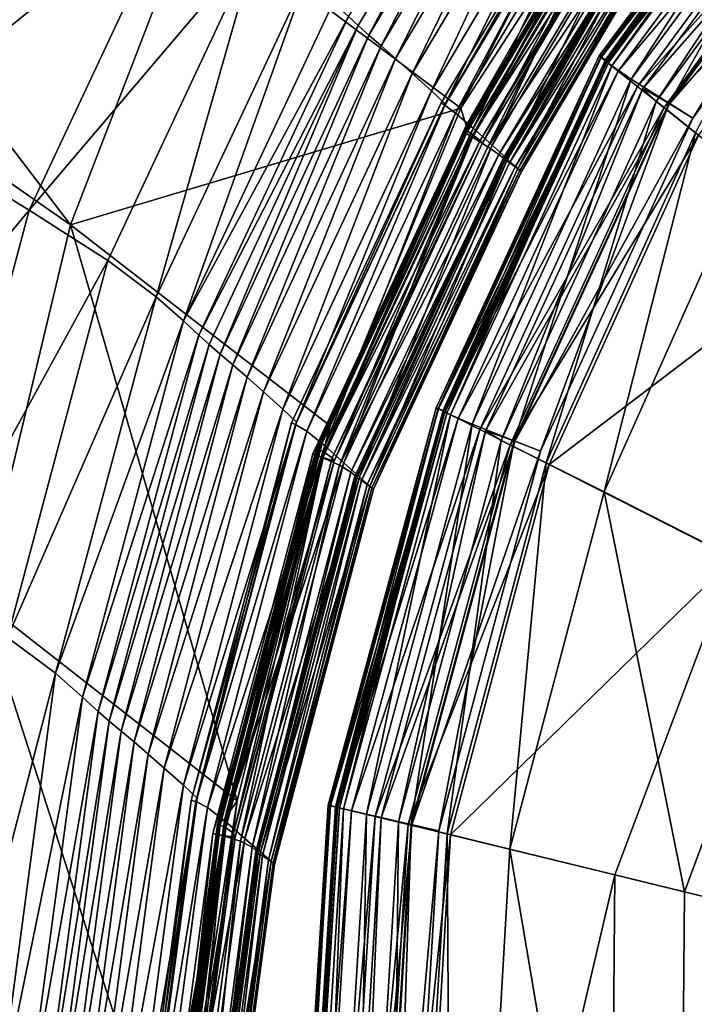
# Model space of a CAD drawing. Header units: millimetres. Extents: x 2387 to 13955, y -4964 to 364.
# Tile 737 of 1056: x 2521 to 2548, y 119 to 158. Entities that reach past the tile are written whole.
import ezdxf

# ---------------------------------------------------------------- set-up
doc = ezdxf.new("R2010")
doc.units = ezdxf.units.MM
doc.header["$MEASUREMENT"] = 0
doc.layers.add('Predefinito', color=7, linetype='Continuous', true_color=0x000000)

# ---------------------------------------------------------------- blocks, each defined once
blk = doc.blocks.new('Blocco 09')
at = {"layer": 'Predefinito'}
for points in [[(-915.041, -83.085, 600.117), (-920.217, -95.641, 600.117), (-888.687, -117.612, 483.712)], [(-888.687, -117.612, 483.712), (-883.852, -105.056, 483.712), (-915.041, -83.085, 600.117)], [(-892.254, -132.453, 483.712), (-888.687, -117.612, 483.712), (-920.217, -95.641, 600.117)], [(-889.945, -100.958, 12.172), (-895.895, -113.624, 12.172), (-905.185, -107.95, 12.172)], [(-895.895, -113.624, 12.172), (-889.945, -100.958, 12.172), (-884.393, -104.388, 12.172)], [(-872.136, -101.09, 13.478), (-877.308, -109.732, 13.435), (-877.695, -109.379, 13.213)], [(-876.881, -110.108, 13.431), (-877.308, -109.732, 13.435), (-872.136, -101.09, 13.478)], [(-872.136, -101.09, 13.478), (-871.718, -101.466, 13.473), (-876.881, -110.108, 13.431)], [(-876.395, -110.535, 13.385), (-876.881, -110.108, 13.431), (-871.718, -101.466, 13.473)], [(-871.718, -101.466, 13.473), (-871.241, -101.895, 13.425), (-876.395, -110.535, 13.385)], [(-875.83, -111.039, 13.478), (-876.395, -110.535, 13.385), (-871.241, -101.895, 13.425)], [(-871.241, -101.895, 13.425), (-870.68, -102.403, 13.517), (-875.83, -111.039, 13.478)], [(-875.172, -111.63, 13.875), (-875.83, -111.039, 13.478), (-870.68, -102.403, 13.517)], [(-870.68, -102.403, 13.517), (-870.027, -102.997, 13.909), (-875.172, -111.63, 13.875)], [(-874.406, -112.318, 14.742), (-875.172, -111.63, 13.875), (-870.027, -102.997, 13.909)], [(-870.027, -102.997, 13.909), (-869.271, -103.684, 14.761), (-874.406, -112.318, 14.742)], [(-873.865, -112.825, 15.652), (-874.406, -112.318, 14.742), (-869.271, -103.684, 14.761)], [(-869.271, -103.684, 14.761), (-868.728, -104.183, 15.658), (-873.865, -112.825, 15.652)], [(-873.882, -112.877, 16.18), (-874.03, -112.789, 16.348), (-868.834, -104.115, 16.359)], [(-868.834, -104.115, 16.359), (-874.03, -112.789, 16.348), (-873.882, -112.877, 16.18)], [(-868.834, -104.115, 16.359), (-868.696, -104.225, 16.205), (-873.882, -112.877, 16.18)], [(-873.882, -112.877, 16.18), (-868.714, -104.213, 16.183), (-868.834, -104.115, 16.359)], [(-868.714, -104.213, 16.183), (-873.882, -112.877, 16.18), (-873.865, -112.825, 15.652)], [(-873.455, -113.193, 16.203), (-873.882, -112.877, 16.18), (-868.696, -104.225, 16.205)], [(-873.865, -112.825, 15.652), (-868.728, -104.183, 15.658), (-868.714, -104.213, 16.183)], [(-868.696, -104.225, 16.205), (-868.295, -104.569, 16.239), (-873.455, -113.193, 16.203)], [(-884.393, -104.388, 12.172), (-890.32, -117.028, 12.172), (-895.895, -113.624, 12.172)], [(-890.32, -117.028, 12.172), (-884.393, -104.388, 12.172), (-881.288, -106.398, 12.26)], [(-883.852, -105.056, 483.712), (-873.245, -112.999, 440.495), (-868.814, -104.375, 440.493)], [(-872.766, -113.789, 16.945), (-873.455, -113.193, 16.203), (-868.295, -104.569, 16.239)], [(-868.092, -105.052, 435.478), (-868.814, -104.375, 440.493), (-873.245, -112.999, 440.495)], [(-868.295, -104.569, 16.239), (-867.627, -105.169, 16.977), (-872.766, -113.789, 16.945)], [(-873.245, -112.999, 440.495), (-883.852, -105.056, 483.712), (-888.687, -117.612, 483.712)], [(-873.245, -112.999, 440.495), (-873.037, -113.68, 435.475), (-868.092, -105.052, 435.478)], [(-867.918, -105.223, 433.66), (-868.092, -105.052, 435.478), (-873.037, -113.68, 435.475)], [(-872.813, -114.128, 426.616), (-873.147, -113.929, 426.457), (-867.948, -105.165, 426.449)], [(-867.948, -105.165, 426.449), (-873.147, -113.929, 426.457), (-872.79, -114.145, 426.408)], [(-873.042, -113.866, 433.661), (-873.085, -113.846, 433.464), (-867.954, -105.193, 433.456)], [(-867.954, -105.193, 433.456), (-873.085, -113.846, 433.464), (-872.989, -113.907, 433.297)], [(-867.954, -105.193, 433.456), (-867.918, -105.223, 433.66), (-873.042, -113.866, 433.661)], [(-873.037, -113.68, 435.475), (-873.042, -113.866, 433.661), (-867.918, -105.223, 433.66)], [(-872.989, -113.907, 433.297), (-867.863, -105.265, 433.282), (-867.954, -105.193, 433.456)], [(-867.863, -105.265, 433.282), (-872.989, -113.907, 433.297), (-872.778, -114.049, 432.394)], [(-867.948, -105.165, 426.449), (-867.641, -105.412, 426.624), (-872.813, -114.128, 426.616)], [(-872.389, -114.367, 427.566), (-872.813, -114.128, 426.616), (-867.641, -105.412, 426.624)], [(-872.79, -114.145, 426.408), (-867.615, -105.431, 426.387), (-867.948, -105.165, 426.449)], [(-867.615, -105.431, 426.387), (-872.79, -114.145, 426.408), (-872.176, -114.529, 425.622)], [(-872.778, -114.049, 432.394), (-867.66, -105.424, 432.379), (-867.863, -105.265, 433.282)], [(-867.362, -105.652, 429.989), (-867.66, -105.424, 432.379), (-872.778, -114.049, 432.394)], [(-872.014, -114.463, 18.689), (-872.766, -113.789, 16.945), (-867.627, -105.169, 16.977)], [(-867.641, -105.412, 426.624), (-867.259, -105.723, 427.58), (-872.389, -114.367, 427.566)], [(-872.176, -114.529, 425.622), (-867.041, -105.888, 425.598), (-867.615, -105.431, 426.387)], [(-867.627, -105.169, 16.977), (-866.891, -105.839, 18.71), (-872.014, -114.463, 18.689)], [(-872.778, -114.049, 432.394), (-872.478, -114.272, 429.988), (-867.362, -105.652, 429.989)], [(-867.259, -105.723, 427.58), (-867.362, -105.652, 429.989), (-872.478, -114.272, 429.988)], [(-872.478, -114.272, 429.988), (-872.389, -114.367, 427.566), (-867.259, -105.723, 427.58)], [(-866.623, -106.212, 423.245), (-867.041, -105.888, 425.598), (-872.176, -114.529, 425.622)], [(-871.399, -115.015, 21.718), (-872.014, -114.463, 18.689), (-866.891, -105.839, 18.71)], [(-866.891, -105.839, 18.71), (-866.284, -106.39, 21.73), (-871.399, -115.015, 21.718)], [(-872.176, -114.529, 425.622), (-871.741, -114.831, 423.256), (-866.623, -106.212, 423.245)], [(-866.397, -106.382, 420.842), (-866.623, -106.212, 423.245), (-871.741, -114.831, 423.256)], [(-881.288, -106.398, 12.26), (-887.206, -119.02, 12.259), (-890.32, -117.028, 12.172)], [(-885.297, -120.456, 12.521), (-887.206, -119.02, 12.259), (-881.288, -106.398, 12.26)], [(-881.288, -106.398, 12.26), (-879.376, -107.856, 12.525), (-885.297, -120.456, 12.521)], [(-871.741, -114.831, 423.256), (-871.514, -115.01, 420.838), (-866.397, -106.382, 420.842)], [(-866.449, -106.335, 419.704), (-871.579, -114.989, 419.708), (-871.496, -115.041, 419.532)], [(-871.522, -115.02, 419.9), (-871.579, -114.989, 419.708), (-866.449, -106.335, 419.704)], [(-866.449, -106.335, 419.704), (-866.399, -106.377, 419.903), (-871.522, -115.02, 419.9)], [(-871.514, -115.01, 420.838), (-871.522, -115.02, 419.9), (-866.399, -106.377, 419.903)], [(-866.399, -106.377, 419.903), (-866.397, -106.382, 420.842), (-871.514, -115.01, 420.838)], [(-871.496, -115.041, 419.532), (-866.371, -106.398, 419.52), (-866.449, -106.335, 419.704)], [(-866.371, -106.398, 419.52), (-871.496, -115.041, 419.532), (-871.319, -115.157, 417.707)], [(-870.989, -115.382, 25.292), (-871.399, -115.015, 21.718), (-866.284, -106.39, 21.73)], [(-871.319, -115.157, 417.707), (-866.203, -106.53, 417.692), (-866.371, -106.398, 419.52)], [(-865.984, -106.696, 412.561), (-866.203, -106.53, 417.692), (-871.319, -115.157, 417.707)], [(-866.284, -106.39, 21.73), (-865.877, -106.758, 25.298), (-870.989, -115.382, 25.292)], [(-871.319, -115.157, 417.707), (-871.097, -115.319, 412.571), (-865.984, -106.696, 412.561)], [(-865.802, -106.835, 360.746), (-865.984, -106.696, 412.561), (-871.097, -115.319, 412.571)], [(-871.097, -115.319, 412.571), (-870.914, -115.459, 360.749), (-865.802, -106.835, 360.746)], [(-870.852, -115.505, 28.671), (-870.989, -115.382, 25.292), (-865.877, -106.758, 25.298)], [(-865.741, -106.881, 218.865), (-865.802, -106.835, 360.746), (-870.914, -115.459, 360.749)], [(-870.914, -115.459, 360.749), (-870.852, -115.505, 218.866), (-865.741, -106.881, 218.865)], [(-865.877, -106.758, 25.298), (-865.741, -106.881, 28.673), (-870.852, -115.505, 28.671)], [(-870.852, -115.505, 218.866), (-870.852, -115.505, 77.861), (-865.741, -106.881, 77.861)], [(-865.741, -106.881, 77.861), (-865.741, -106.881, 218.865), (-870.852, -115.505, 218.866)], [(-870.852, -115.505, 77.861), (-870.852, -115.505, 28.671), (-865.741, -106.881, 28.673)], [(-865.741, -106.881, 28.673), (-865.741, -106.881, 77.861), (-870.852, -115.505, 77.861)], [(-884.221, -121.415, 12.868), (-885.297, -120.456, 12.521), (-879.376, -107.856, 12.525)], [(-879.376, -107.856, 12.525), (-878.299, -108.828, 12.874), (-884.221, -121.415, 12.868)], [(-884.221, -121.415, 12.868), (-878.299, -108.828, 12.874), (-877.695, -109.379, 13.213)], [(-877.695, -109.379, 13.213), (-883.61, -121.973, 13.209), (-884.221, -121.415, 12.868)], [(-883.61, -121.973, 13.209), (-877.695, -109.379, 13.213), (-877.308, -109.732, 13.435)], [(-877.308, -109.732, 13.435), (-883.209, -122.34, 13.434), (-883.61, -121.973, 13.209)], [(-882.762, -122.723, 13.435), (-883.209, -122.34, 13.434), (-877.308, -109.732, 13.435)], [(-877.308, -109.732, 13.435), (-876.881, -110.108, 13.431), (-882.762, -122.723, 13.435)], [(-882.263, -123.148, 13.391), (-882.762, -122.723, 13.435), (-876.881, -110.108, 13.431)], [(-876.881, -110.108, 13.431), (-876.395, -110.535, 13.385), (-882.263, -123.148, 13.391)], [(-881.701, -123.641, 13.482), (-882.263, -123.148, 13.391), (-876.395, -110.535, 13.385)], [(-876.395, -110.535, 13.385), (-875.83, -111.039, 13.478), (-881.701, -123.641, 13.482)], [(-881.049, -124.218, 13.876), (-881.701, -123.641, 13.482), (-875.83, -111.039, 13.478)], [(-875.83, -111.039, 13.478), (-875.172, -111.63, 13.875), (-881.049, -124.218, 13.876)], [(-880.283, -124.897, 14.742), (-881.049, -124.218, 13.876), (-875.172, -111.63, 13.875)], [(-875.172, -111.63, 13.875), (-874.406, -112.318, 14.742), (-880.283, -124.897, 14.742)], [(-879.746, -125.413, 15.65), (-880.283, -124.897, 14.742), (-874.406, -112.318, 14.742)], [(-874.406, -112.318, 14.742), (-873.865, -112.825, 15.652), (-879.746, -125.413, 15.65)], [(-879.787, -125.502, 16.173), (-879.951, -125.439, 16.338), (-874.03, -112.789, 16.348)], [(-874.03, -112.789, 16.348), (-879.951, -125.439, 16.338), (-879.787, -125.502, 16.173)], [(-874.03, -112.789, 16.348), (-873.882, -112.877, 16.18), (-879.787, -125.502, 16.173)], [(-879.787, -125.502, 16.173), (-873.882, -112.877, 16.18), (-874.03, -112.789, 16.348)], [(-879.334, -125.778, 16.201), (-879.787, -125.502, 16.173), (-873.882, -112.877, 16.18)], [(-873.882, -112.877, 16.18), (-879.787, -125.502, 16.173), (-879.746, -125.413, 15.65)], [(-879.746, -125.413, 15.65), (-873.865, -112.825, 15.652), (-873.882, -112.877, 16.18)], [(-873.882, -112.877, 16.18), (-873.455, -113.193, 16.203), (-879.334, -125.778, 16.201)], [(-888.687, -117.612, 483.712), (-878.421, -125.555, 440.495), (-873.245, -112.999, 440.495)], [(-878.633, -126.357, 16.945), (-879.334, -125.778, 16.201), (-873.455, -113.193, 16.203)], [(-873.455, -113.193, 16.203), (-872.766, -113.789, 16.945), (-878.633, -126.357, 16.945)], [(-873.037, -113.68, 435.475), (-873.245, -112.999, 440.495), (-878.421, -125.555, 440.495)], [(-899.893, -128.606, 12.172), (-895.895, -113.624, 12.172), (-890.32, -117.028, 12.172)], [(-878.421, -125.555, 440.495), (-878.727, -126.243, 435.476), (-873.037, -113.68, 435.475)], [(-873.042, -113.866, 433.661), (-873.037, -113.68, 435.475), (-878.727, -126.243, 435.476)], [(-878.732, -126.805, 426.619), (-879.099, -126.666, 426.461), (-873.147, -113.929, 426.457)], [(-873.147, -113.929, 426.457), (-879.099, -126.666, 426.461), (-878.71, -126.822, 426.41)], [(-878.912, -126.448, 433.662), (-878.961, -126.44, 433.466), (-873.085, -113.846, 433.464)], [(-873.085, -113.846, 433.464), (-878.961, -126.44, 433.466), (-878.859, -126.488, 433.298)], [(-873.085, -113.846, 433.464), (-873.042, -113.866, 433.661), (-878.912, -126.448, 433.662)], [(-878.727, -126.243, 435.476), (-878.912, -126.448, 433.662), (-873.042, -113.866, 433.661)], [(-878.859, -126.488, 433.298), (-872.989, -113.907, 433.297), (-873.085, -113.846, 433.464)], [(-872.989, -113.907, 433.297), (-878.859, -126.488, 433.298), (-878.638, -126.612, 432.394)], [(-873.147, -113.929, 426.457), (-872.813, -114.128, 426.616), (-878.732, -126.805, 426.619)], [(-878.71, -126.822, 426.41), (-872.79, -114.145, 426.408), (-873.147, -113.929, 426.457)], [(-878.638, -126.612, 432.394), (-872.778, -114.049, 432.394), (-872.989, -113.907, 433.297)], [(-872.478, -114.272, 429.988), (-872.778, -114.049, 432.394), (-878.638, -126.612, 432.394)], [(-877.877, -127.027, 18.689), (-878.633, -126.357, 16.945), (-872.766, -113.789, 16.945)], [(-872.766, -113.789, 16.945), (-872.014, -114.463, 18.689), (-877.877, -127.027, 18.689)], [(-878.261, -126.953, 427.567), (-878.732, -126.805, 426.619), (-872.813, -114.128, 426.616)], [(-872.79, -114.145, 426.408), (-878.71, -126.822, 426.41), (-878.048, -127.115, 425.623)], [(-878.638, -126.612, 432.394), (-878.334, -126.828, 429.988), (-872.478, -114.272, 429.988)], [(-872.389, -114.367, 427.566), (-872.478, -114.272, 429.988), (-878.334, -126.828, 429.988)], [(-878.334, -126.828, 429.988), (-878.261, -126.953, 427.567), (-872.389, -114.367, 427.566)], [(-872.813, -114.128, 426.616), (-872.389, -114.367, 427.566), (-878.261, -126.953, 427.567)], [(-878.048, -127.115, 425.623), (-872.176, -114.529, 425.622), (-872.79, -114.145, 426.408)], [(-877.259, -127.574, 21.718), (-877.877, -127.027, 18.689), (-872.014, -114.463, 18.689)], [(-872.014, -114.463, 18.689), (-871.399, -115.015, 21.718), (-877.259, -127.574, 21.718)], [(-871.741, -114.831, 423.256), (-872.176, -114.529, 425.622), (-878.048, -127.115, 425.623)], [(-878.048, -127.115, 425.623), (-877.598, -127.387, 423.256), (-871.741, -114.831, 423.256)], [(-871.514, -115.01, 420.838), (-871.741, -114.831, 423.256), (-877.598, -127.387, 423.256)], [(-877.598, -127.387, 423.256), (-877.374, -127.572, 420.839), (-871.514, -115.01, 420.838)], [(-871.579, -114.989, 419.708), (-877.456, -127.584, 419.709), (-877.366, -127.622, 419.532)], [(-877.392, -127.602, 419.9), (-877.456, -127.584, 419.709), (-871.579, -114.989, 419.708)], [(-871.579, -114.989, 419.708), (-871.522, -115.02, 419.9), (-877.392, -127.602, 419.9)], [(-877.374, -127.572, 420.839), (-877.392, -127.602, 419.9), (-871.522, -115.02, 419.9)], [(-871.522, -115.02, 419.9), (-871.514, -115.01, 420.838), (-877.374, -127.572, 420.839)], [(-877.366, -127.622, 419.532), (-871.496, -115.041, 419.532), (-871.579, -114.989, 419.708)], [(-871.496, -115.041, 419.532), (-877.366, -127.622, 419.532), (-877.179, -127.719, 417.707)], [(-876.847, -127.94, 25.292), (-877.259, -127.574, 21.718), (-871.399, -115.015, 21.718)], [(-877.179, -127.719, 417.707), (-871.319, -115.157, 417.707), (-871.496, -115.041, 419.532)], [(-871.097, -115.319, 412.571), (-871.319, -115.157, 417.707), (-877.179, -127.719, 417.707)], [(-871.399, -115.015, 21.718), (-870.989, -115.382, 25.292), (-876.847, -127.94, 25.292)], [(-877.179, -127.719, 417.707), (-876.954, -127.876, 412.571), (-871.097, -115.319, 412.571)], [(-870.914, -115.459, 360.749), (-871.097, -115.319, 412.571), (-876.954, -127.876, 412.571)], [(-876.954, -127.876, 412.571), (-876.77, -128.015, 360.749), (-870.914, -115.459, 360.749)], [(-876.709, -128.061, 28.671), (-876.847, -127.94, 25.292), (-870.989, -115.382, 25.292)], [(-870.852, -115.505, 218.866), (-870.914, -115.459, 360.749), (-876.77, -128.015, 360.749)], [(-876.77, -128.015, 360.749), (-876.709, -128.061, 218.866), (-870.852, -115.505, 218.866)], [(-870.989, -115.382, 25.292), (-870.852, -115.505, 28.671), (-876.709, -128.061, 28.671)], [(-870.852, -115.505, 77.861), (-870.852, -115.505, 218.866), (-876.709, -128.061, 218.866)], [(-876.709, -128.061, 218.866), (-876.709, -128.061, 77.861), (-870.852, -115.505, 77.861)], [(-870.852, -115.505, 28.671), (-870.852, -115.505, 77.861), (-876.709, -128.061, 77.861)], [(-876.709, -128.061, 77.861), (-876.709, -128.061, 28.671), (-870.852, -115.505, 28.671)], [(-890.32, -117.028, 12.172), (-894.304, -131.971, 12.172), (-899.893, -128.606, 12.172)], [(-894.304, -131.971, 12.172), (-890.32, -117.028, 12.172), (-887.206, -119.02, 12.259)], [(-888.687, -117.612, 483.712), (-892.254, -132.453, 483.712), (-882.101, -140.396, 440.496)], [(-882.101, -140.396, 440.496), (-878.421, -125.555, 440.495), (-888.687, -117.612, 483.712)], [(-887.206, -119.02, 12.259), (-891.185, -133.936, 12.257), (-894.304, -131.971, 12.172)], [(-891.185, -133.936, 12.257), (-887.206, -119.02, 12.259), (-885.297, -120.456, 12.521)], [(-885.297, -120.456, 12.521), (-889.283, -135.344, 12.515), (-891.185, -133.936, 12.257)], [(-889.283, -135.344, 12.515), (-885.297, -120.456, 12.521), (-884.221, -121.415, 12.868)], [(-884.221, -121.415, 12.868), (-888.212, -136.286, 12.859), (-889.283, -135.344, 12.515)], [(-888.212, -136.286, 12.859), (-884.221, -121.415, 12.868), (-883.61, -121.973, 13.209)], [(-883.61, -121.973, 13.209), (-887.588, -136.854, 13.202), (-888.212, -136.286, 12.859)], [(-887.588, -136.854, 13.202), (-883.61, -121.973, 13.209), (-883.209, -122.34, 13.434)], [(-883.209, -122.34, 13.434), (-887.164, -137.24, 13.434), (-887.588, -136.854, 13.202)], [(-887.164, -137.24, 13.434), (-883.209, -122.34, 13.434), (-882.762, -122.723, 13.435)], [(-882.762, -122.723, 13.435), (-886.691, -137.636, 13.44), (-887.164, -137.24, 13.434)], [(-886.691, -137.636, 13.44), (-882.762, -122.723, 13.435), (-882.263, -123.148, 13.391)], [(-882.263, -123.148, 13.391), (-886.174, -138.062, 13.399), (-886.691, -137.636, 13.44)], [(-886.174, -138.062, 13.399), (-882.263, -123.148, 13.391), (-881.701, -123.641, 13.482)], [(-881.701, -123.641, 13.482), (-885.618, -138.539, 13.488), (-886.174, -138.062, 13.399)], [(-885.618, -138.539, 13.488), (-881.701, -123.641, 13.482), (-881.049, -124.218, 13.876)], [(-881.049, -124.218, 13.876), (-884.979, -139.097, 13.877), (-885.618, -138.539, 13.488)], [(-884.979, -139.097, 13.877), (-881.049, -124.218, 13.876), (-880.283, -124.897, 14.742)], [(-880.283, -124.897, 14.742), (-884.213, -139.765, 14.742), (-884.979, -139.097, 13.877)], [(-884.213, -139.765, 14.742), (-880.283, -124.897, 14.742), (-879.746, -125.413, 15.65)], [(-879.746, -125.413, 15.65), (-883.679, -140.289, 15.648), (-884.213, -139.765, 14.742)], [(-883.914, -140.371, 16.322), (-879.951, -125.439, 16.338), (-879.787, -125.502, 16.173)], [(-879.951, -125.439, 16.338), (-883.914, -140.371, 16.322), (-883.737, -140.411, 16.162)], [(-879.787, -125.502, 16.173), (-883.737, -140.411, 16.162), (-883.914, -140.371, 16.322)], [(-883.737, -140.411, 16.162), (-879.787, -125.502, 16.173), (-879.951, -125.439, 16.338)], [(-883.737, -140.411, 16.162), (-879.787, -125.502, 16.173), (-879.334, -125.778, 16.201)], [(-879.787, -125.502, 16.173), (-883.737, -140.411, 16.162), (-883.679, -140.289, 15.648)], [(-883.679, -140.289, 15.648), (-879.746, -125.413, 15.65), (-879.787, -125.502, 16.173)], [(-878.421, -125.555, 440.495), (-882.101, -140.396, 440.496), (-882.579, -141.09, 435.477)], [(-882.579, -141.09, 435.477), (-878.727, -126.243, 435.476), (-878.421, -125.555, 440.495)], [(-879.334, -125.778, 16.201), (-883.264, -140.651, 16.198), (-883.737, -140.411, 16.162)], [(-883.264, -140.651, 16.198), (-879.334, -125.778, 16.201), (-878.633, -126.357, 16.945)], [(-878.633, -126.357, 16.945), (-882.553, -141.213, 16.945), (-883.264, -140.651, 16.198)], [(-882.88, -141.316, 433.468), (-878.961, -126.44, 433.466), (-878.912, -126.448, 433.662)], [(-878.961, -126.44, 433.466), (-882.88, -141.316, 433.468), (-882.773, -141.353, 433.299)], [(-878.912, -126.448, 433.662), (-882.827, -141.312, 433.664), (-882.88, -141.316, 433.468)], [(-882.827, -141.312, 433.664), (-878.912, -126.448, 433.662), (-878.727, -126.243, 435.476)], [(-878.727, -126.243, 435.476), (-882.579, -141.09, 435.477), (-882.827, -141.312, 433.664)], [(-882.773, -141.353, 433.299), (-878.859, -126.488, 433.298), (-878.961, -126.44, 433.466)], [(-878.859, -126.488, 433.298), (-882.773, -141.353, 433.299), (-882.547, -141.458, 432.394)], [(-882.553, -141.213, 16.945), (-878.633, -126.357, 16.945), (-877.877, -127.027, 18.689)], [(-882.547, -141.458, 432.394), (-878.638, -126.612, 432.394), (-878.859, -126.488, 433.298)], [(-883.062, -141.676, 426.469), (-879.099, -126.666, 426.461), (-878.732, -126.805, 426.619)], [(-879.099, -126.666, 426.461), (-883.062, -141.676, 426.469), (-882.654, -141.775, 426.415)], [(-878.732, -126.805, 426.619), (-882.677, -141.758, 426.624), (-883.062, -141.676, 426.469)], [(-882.677, -141.758, 426.624), (-878.732, -126.805, 426.619), (-878.261, -126.953, 427.567)], [(-882.654, -141.775, 426.415), (-878.71, -126.822, 426.41), (-879.099, -126.666, 426.461)], [(-878.71, -126.822, 426.41), (-882.654, -141.775, 426.415), (-881.964, -141.984, 425.624)], [(-878.638, -126.612, 432.394), (-882.547, -141.458, 432.394), (-882.241, -141.669, 429.987)], [(-882.241, -141.669, 429.987), (-878.334, -126.828, 429.988), (-878.638, -126.612, 432.394)], [(-878.334, -126.828, 429.988), (-882.241, -141.669, 429.987), (-882.177, -141.822, 427.568)], [(-882.177, -141.822, 427.568), (-878.261, -126.953, 427.567), (-878.334, -126.828, 429.988)], [(-881.964, -141.984, 425.624), (-878.048, -127.115, 425.623), (-878.71, -126.822, 426.41)], [(-878.261, -126.953, 427.567), (-882.177, -141.822, 427.568), (-882.677, -141.758, 426.624)], [(-877.877, -127.027, 18.689), (-881.792, -141.877, 18.689), (-882.553, -141.213, 16.945)], [(-878.048, -127.115, 425.623), (-881.964, -141.984, 425.624), (-881.504, -142.228, 423.256)], [(-881.792, -141.877, 18.689), (-877.877, -127.027, 18.689), (-877.259, -127.574, 21.718)], [(-881.504, -142.228, 423.256), (-877.598, -127.387, 423.256), (-878.048, -127.115, 425.623)], [(-877.259, -127.574, 21.718), (-881.169, -142.42, 21.718), (-881.792, -141.877, 18.689)], [(-877.598, -127.387, 423.256), (-881.504, -142.228, 423.256), (-881.282, -142.419, 420.839)], [(-877.456, -127.584, 419.709), (-881.375, -142.46, 419.71), (-881.28, -142.487, 419.533)], [(-881.375, -142.46, 419.71), (-877.456, -127.584, 419.709), (-877.392, -127.602, 419.9)], [(-877.392, -127.602, 419.9), (-881.307, -142.467, 419.901), (-881.375, -142.46, 419.71)], [(-881.307, -142.467, 419.901), (-877.392, -127.602, 419.9), (-877.374, -127.572, 420.839)], [(-877.374, -127.572, 420.839), (-881.282, -142.419, 420.839), (-881.307, -142.467, 419.901)], [(-881.282, -142.419, 420.839), (-877.374, -127.572, 420.839), (-877.598, -127.387, 423.256)], [(-881.28, -142.487, 419.533), (-877.366, -127.622, 419.532), (-877.456, -127.584, 419.709)], [(-877.366, -127.622, 419.532), (-881.28, -142.487, 419.533), (-881.088, -142.566, 417.707)], [(-881.169, -142.42, 21.718), (-877.259, -127.574, 21.718), (-876.847, -127.94, 25.292)], [(-881.088, -142.566, 417.707), (-877.179, -127.719, 417.707), (-877.366, -127.622, 419.532)], [(-876.847, -127.94, 25.292), (-880.754, -142.782, 25.292), (-881.169, -142.42, 21.718)], [(-877.179, -127.719, 417.707), (-881.088, -142.566, 417.707), (-880.861, -142.717, 412.571)], [(-880.861, -142.717, 412.571), (-876.954, -127.876, 412.571), (-877.179, -127.719, 417.707)], [(-876.954, -127.876, 412.571), (-880.861, -142.717, 412.571), (-880.677, -142.856, 360.749)], [(-880.754, -142.782, 25.292), (-876.847, -127.94, 25.292), (-876.709, -128.061, 28.671)], [(-876.709, -128.061, 28.671), (-880.616, -142.903, 28.671), (-880.754, -142.782, 25.292)], [(-880.677, -142.856, 360.749), (-876.77, -128.015, 360.749), (-876.954, -127.876, 412.571)], [(-876.77, -128.015, 360.749), (-880.677, -142.856, 360.749), (-880.616, -142.903, 218.866)], [(-880.616, -142.903, 218.866), (-876.709, -128.061, 218.866), (-876.77, -128.015, 360.749)], [(-876.709, -128.061, 218.866), (-880.616, -142.903, 218.866), (-880.616, -142.903, 77.861)], [(-880.616, -142.903, 77.861), (-876.709, -128.061, 77.861), (-876.709, -128.061, 218.866)], [(-880.616, -142.903, 28.671), (-876.709, -128.061, 28.671), (-876.709, -128.061, 77.861)], [(-876.709, -128.061, 77.861), (-880.616, -142.903, 77.861), (-880.616, -142.903, 28.671)], [(-892.254, -132.453, 483.712), (-894.458, -149.527, 483.715), (-884.304, -157.141, 440.499)], [(-884.304, -157.141, 440.499), (-882.101, -140.396, 440.496), (-892.254, -132.453, 483.712)], [(-893.505, -151.539, 12.255), (-891.185, -133.936, 12.257), (-889.283, -135.344, 12.515)], [(-889.283, -135.344, 12.515), (-891.607, -152.751, 12.506), (-893.505, -151.539, 12.255)], [(-891.607, -152.751, 12.506), (-889.283, -135.344, 12.515), (-888.212, -136.286, 12.859)], [(-888.212, -136.286, 12.859), (-890.533, -153.564, 12.843), (-891.607, -152.751, 12.506)], [(-890.533, -153.564, 12.843), (-888.212, -136.286, 12.859), (-887.588, -136.854, 13.202)], [(-887.588, -136.854, 13.202), (-889.894, -154.067, 13.187), (-890.533, -153.564, 12.843)], [(-889.894, -154.067, 13.187), (-887.588, -136.854, 13.202), (-887.164, -137.24, 13.434)], [(-887.164, -137.24, 13.434), (-889.445, -154.418, 13.422), (-889.894, -154.067, 13.187)], [(-889.445, -154.418, 13.422), (-887.164, -137.24, 13.434), (-886.691, -137.636, 13.44)], [(-886.691, -137.636, 13.44), (-888.944, -154.774, 13.432), (-889.445, -154.418, 13.422)], [(-888.944, -154.774, 13.432), (-886.691, -137.636, 13.44), (-886.174, -138.062, 13.399)], [(-886.174, -138.062, 13.399), (-888.409, -155.149, 13.393), (-888.944, -154.774, 13.432)], [(-888.409, -155.149, 13.393), (-886.174, -138.062, 13.399), (-885.618, -138.539, 13.488)], [(-885.618, -138.539, 13.488), (-887.856, -155.556, 13.476), (-888.409, -155.149, 13.393)], [(-887.856, -155.556, 13.476), (-885.618, -138.539, 13.488), (-884.979, -139.097, 13.877)], [(-884.979, -139.097, 13.877), (-887.225, -156.03, 13.862), (-887.856, -155.556, 13.476)], [(-887.225, -156.03, 13.862), (-884.979, -139.097, 13.877), (-884.213, -139.765, 14.742)], [(-884.213, -139.765, 14.742), (-886.454, -156.607, 14.729), (-887.225, -156.03, 13.862)], [(-886.454, -156.607, 14.729), (-884.213, -139.765, 14.742), (-883.679, -140.289, 15.648)], [(-883.679, -140.289, 15.648), (-885.917, -157.069, 15.636), (-886.454, -156.607, 14.729)], [(-886.17, -157.175, 16.298), (-883.914, -140.371, 16.322), (-883.737, -140.411, 16.162)], [(-883.914, -140.371, 16.322), (-886.17, -157.175, 16.298), (-885.985, -157.196, 16.144)], [(-883.737, -140.411, 16.162), (-885.985, -157.196, 16.144), (-886.17, -157.175, 16.298)], [(-885.985, -157.196, 16.144), (-883.737, -140.411, 16.162), (-883.914, -140.371, 16.322)], [(-885.985, -157.196, 16.144), (-883.737, -140.411, 16.162), (-883.264, -140.651, 16.198)], [(-883.737, -140.411, 16.162), (-885.985, -157.196, 16.144), (-885.917, -157.069, 15.636)], [(-885.917, -157.069, 15.636), (-883.679, -140.289, 15.648), (-883.737, -140.411, 16.162)], [(-882.101, -140.396, 440.496), (-884.304, -157.141, 440.499), (-884.782, -157.751, 435.48)], [(-884.782, -157.751, 435.48), (-882.579, -141.09, 435.477), (-882.101, -140.396, 440.496)], [(-883.264, -140.651, 16.198), (-885.497, -157.384, 16.189), (-885.985, -157.196, 16.144)], [(-885.497, -157.384, 16.189), (-883.264, -140.651, 16.198), (-882.553, -141.213, 16.945)], [(-882.553, -141.213, 16.945), (-884.774, -157.866, 16.942), (-885.497, -157.384, 16.189)], [(-882.827, -141.312, 433.664), (-885.032, -157.956, 433.668), (-885.088, -157.967, 433.472)], [(-885.088, -157.967, 433.472), (-882.88, -141.316, 433.468), (-882.827, -141.312, 433.664)], [(-882.88, -141.316, 433.468), (-885.088, -157.967, 433.472), (-884.979, -157.992, 433.302)], [(-885.032, -157.956, 433.668), (-882.827, -141.312, 433.664), (-882.579, -141.09, 435.477)], [(-882.579, -141.09, 435.477), (-884.782, -157.751, 435.48), (-885.032, -157.956, 433.668)], [(-884.979, -157.992, 433.302), (-882.773, -141.353, 433.299), (-882.88, -141.316, 433.468)], [(-884.774, -157.866, 16.942), (-882.553, -141.213, 16.945), (-881.792, -141.877, 18.689)], [(-885.292, -158.361, 426.478), (-883.062, -141.676, 426.469), (-882.677, -141.758, 426.624)], [(-883.062, -141.676, 426.469), (-885.292, -158.361, 426.478), (-884.874, -158.415, 426.422)], [(-882.773, -141.353, 433.299), (-884.979, -157.992, 433.302), (-884.749, -158.074, 432.396)], [(-884.874, -158.415, 426.422), (-882.654, -141.775, 426.415), (-883.062, -141.676, 426.469)], [(-884.749, -158.074, 432.396), (-882.547, -141.458, 432.394), (-882.773, -141.353, 433.299)], [(-882.547, -141.458, 432.394), (-884.749, -158.074, 432.396), (-884.442, -158.254, 429.989)], [(-884.442, -158.254, 429.989), (-882.241, -141.669, 429.987), (-882.547, -141.458, 432.394)], [(-882.241, -141.669, 429.987), (-884.442, -158.254, 429.989), (-884.383, -158.405, 427.571)], [(-884.383, -158.405, 427.571), (-882.177, -141.822, 427.568), (-882.241, -141.669, 429.987)], [(-882.677, -141.758, 426.624), (-884.897, -158.399, 426.631), (-885.292, -158.361, 426.478)], [(-884.897, -158.399, 426.631), (-882.677, -141.758, 426.624), (-882.177, -141.822, 427.568)], [(-882.177, -141.822, 427.568), (-884.383, -158.405, 427.571), (-884.897, -158.399, 426.631)], [(-882.654, -141.775, 426.415), (-884.874, -158.415, 426.422), (-884.17, -158.547, 425.627)], [(-881.792, -141.877, 18.689), (-884.004, -158.443, 18.69), (-884.774, -157.866, 16.942)], [(-884.17, -158.547, 425.627), (-881.964, -141.984, 425.624), (-882.654, -141.775, 426.415)], [(-881.964, -141.984, 425.624), (-884.17, -158.547, 425.627), (-883.704, -158.744, 423.257)], [(-884.004, -158.443, 18.69), (-881.792, -141.877, 18.689), (-881.169, -142.42, 21.718)], [(-883.704, -158.744, 423.257), (-881.504, -142.228, 423.256), (-881.964, -141.984, 425.624)], [(-881.169, -142.42, 21.718), (-883.374, -158.915, 21.72), (-884.004, -158.443, 18.69)], [(-881.504, -142.228, 423.256), (-883.704, -158.744, 423.257), (-883.483, -158.914, 420.84)], [(-881.375, -142.46, 419.71), (-883.58, -158.968, 419.712), (-883.484, -158.985, 419.534)], [(-883.58, -158.968, 419.712), (-881.375, -142.46, 419.71), (-881.307, -142.467, 419.901)], [(-881.307, -142.467, 419.901), (-883.51, -158.967, 419.903), (-883.58, -158.968, 419.712)], [(-883.51, -158.967, 419.903), (-881.307, -142.467, 419.901), (-881.282, -142.419, 420.839)], [(-881.282, -142.419, 420.839), (-883.483, -158.914, 420.84), (-883.51, -158.967, 419.903)], [(-883.484, -158.985, 419.534), (-881.28, -142.487, 419.533), (-881.375, -142.46, 419.71)], [(-881.28, -142.487, 419.533), (-883.484, -158.985, 419.534), (-883.288, -159.044, 417.708)], [(-883.483, -158.914, 420.84), (-881.282, -142.419, 420.839), (-881.504, -142.228, 423.256)], [(-883.374, -158.915, 21.72), (-881.169, -142.42, 21.718), (-880.754, -142.782, 25.292)], [(-883.288, -159.044, 417.708), (-881.088, -142.566, 417.707), (-881.28, -142.487, 419.533)], [(-880.754, -142.782, 25.292), (-882.954, -159.229, 25.293), (-883.374, -158.915, 21.72)], [(-881.088, -142.566, 417.707), (-883.288, -159.044, 417.708), (-883.06, -159.171, 412.571)], [(-883.06, -159.171, 412.571), (-880.861, -142.717, 412.571), (-881.088, -142.566, 417.707)], [(-880.861, -142.717, 412.571), (-883.06, -159.171, 412.571), (-882.876, -159.293, 360.749)], [(-882.954, -159.229, 25.293), (-880.754, -142.782, 25.292), (-880.616, -142.903, 28.671)], [(-882.876, -159.293, 360.749), (-880.677, -142.856, 360.749), (-880.861, -142.717, 412.571)], [(-880.677, -142.856, 360.749), (-882.876, -159.293, 360.749), (-882.815, -159.334, 218.866)], [(-882.815, -159.334, 218.866), (-880.616, -142.903, 218.866), (-880.677, -142.856, 360.749)], [(-880.616, -142.903, 28.671), (-882.815, -159.334, 28.672), (-882.954, -159.229, 25.293)], [(-880.616, -142.903, 218.866), (-882.815, -159.334, 218.866), (-882.815, -159.334, 77.861)], [(-882.815, -159.334, 77.861), (-880.616, -142.903, 77.861), (-880.616, -142.903, 218.866)], [(-882.815, -159.334, 28.672), (-880.616, -142.903, 28.671), (-880.616, -142.903, 77.861)], [(-880.616, -142.903, 77.861), (-882.815, -159.334, 77.861), (-882.815, -159.334, 28.672)]]:
    blk.add_3dface(points, dxfattribs=at)
blk = doc.blocks.new('Blocco 10')
at = {"layer": 'Predefinito'}
for points in [[(-779.76, 182.448, 359.343), (-770.979, 194.27, 359.343), (-770.979, 194.27, 320.235)], [(-770.979, 194.27, 320.235), (-779.76, 182.448, 320.235), (-779.76, 182.448, 359.343)], [(-770.979, 194.27, 359.343), (-779.76, 182.448, 359.343), (-779.76, 182.448, 398.452)], [(-779.76, 182.448, 398.452), (-770.979, 194.27, 398.452), (-770.979, 194.27, 359.343)], [(-779.76, 182.448, 414.173), (-770.979, 194.27, 414.173), (-770.979, 194.27, 398.452)], [(-770.979, 194.27, 398.452), (-779.76, 182.448, 398.452), (-779.76, 182.448, 414.173)], [(-770.979, 194.27, 414.173), (-779.76, 182.448, 414.173), (-779.697, 182.409, 417.272)], [(-770.979, 194.27, 304.514), (-779.76, 182.448, 304.514), (-779.76, 182.448, 320.235)], [(-779.76, 182.448, 320.235), (-770.979, 194.27, 320.235), (-770.979, 194.27, 304.514)], [(-779.76, 182.448, 304.514), (-770.979, 194.27, 304.514), (-770.917, 194.196, 301.001)], [(-770.917, 194.196, 301.001), (-779.684, 182.388, 301.001), (-779.76, 182.448, 304.514)], [(-779.697, 182.409, 417.272), (-770.925, 194.219, 417.272), (-770.979, 194.27, 414.173)], [(-770.925, 194.219, 417.272), (-779.697, 182.409, 417.272), (-779.51, 182.292, 418.517)], [(-779.684, 182.388, 301.001), (-770.917, 194.196, 301.001), (-770.73, 193.975, 298.518)], [(-770.73, 193.975, 298.518), (-779.458, 182.207, 298.518), (-779.684, 182.388, 301.001)], [(-779.51, 182.292, 418.517), (-770.764, 194.068, 418.517), (-770.925, 194.219, 417.272)], [(-770.764, 194.068, 418.517), (-779.51, 182.292, 418.517), (-779.372, 182.204, 418.847)], [(-770.77, 194.034, 419.925), (-779.508, 182.258, 419.925), (-779.264, 182.052, 421.354)], [(-779.508, 182.258, 419.925), (-770.77, 194.034, 419.925), (-770.721, 194.017, 419.203)], [(-770.721, 194.017, 419.203), (-779.458, 182.251, 419.203), (-779.508, 182.258, 419.925)], [(-779.458, 182.251, 419.203), (-770.721, 194.017, 419.203), (-770.646, 193.954, 418.846)], [(-779.458, 182.207, 298.518), (-770.73, 193.975, 298.518), (-770.357, 193.532, 296.747)], [(-770.646, 193.954, 418.846), (-779.372, 182.204, 418.847), (-779.458, 182.251, 419.203)], [(-779.372, 182.204, 418.847), (-770.646, 193.954, 418.846), (-770.764, 194.068, 418.517)], [(-779.264, 182.052, 421.354), (-770.57, 193.785, 421.354), (-770.77, 194.034, 419.925)], [(-770.357, 193.532, 296.747), (-779.006, 181.846, 296.747), (-779.458, 182.207, 298.518)], [(-770.57, 193.785, 421.354), (-779.264, 182.052, 421.354), (-778.501, 181.527, 422.398)], [(-779.006, 181.846, 296.747), (-770.357, 193.532, 296.747), (-769.735, 192.794, 295.37)], [(-778.501, 181.527, 422.398), (-769.925, 193.12, 422.397), (-770.57, 193.785, 421.354)], [(-769.735, 192.794, 295.37), (-778.251, 181.245, 295.37), (-779.006, 181.846, 296.747)], [(-769.925, 193.12, 422.397), (-778.501, 181.527, 422.398), (-776.994, 180.578, 421.966)], [(-778.251, 181.245, 295.37), (-769.735, 192.794, 295.37), (-768.864, 191.76, 294.386)], [(-776.994, 180.578, 421.966), (-768.636, 191.892, 421.962), (-769.925, 193.12, 422.397)], [(-769.54, 192.663, 423.855), (-778.034, 181.155, 423.856), (-777.501, 180.647, 426.931)], [(-778.034, 181.155, 423.856), (-769.54, 192.663, 423.855), (-768.618, 191.871, 422.013)], [(-777.501, 180.647, 426.931), (-769.116, 192.06, 426.931), (-769.54, 192.663, 423.855)], [(-769.116, 192.06, 426.931), (-777.501, 180.647, 426.931), (-775.944, 179.406, 430.479)], [(-768.864, 191.76, 294.386), (-777.195, 180.404, 294.386), (-778.251, 181.245, 295.37)], [(-768.618, 191.871, 422.013), (-776.973, 180.561, 422.017), (-778.034, 181.155, 423.856)], [(-777.195, 180.404, 294.386), (-768.864, 191.76, 294.386), (-767.744, 190.432, 293.795)], [(-768.636, 191.892, 421.962), (-776.994, 180.578, 421.966), (-776.05, 179.992, 421.394)], [(-776.973, 180.561, 422.017), (-768.618, 191.871, 422.013), (-767.826, 191.132, 421.389)], [(-776.05, 179.992, 421.394), (-767.826, 191.132, 421.389), (-768.636, 191.892, 421.962)], [(-767.826, 191.132, 421.389), (-776.05, 179.992, 421.394), (-776.973, 180.561, 422.017)], [(-767.744, 190.432, 293.795), (-775.838, 179.321, 293.795), (-777.195, 180.404, 294.386)], [(-786.203, 168.538, 359.343), (-779.76, 182.448, 359.343), (-779.76, 182.448, 320.235)], [(-779.76, 182.448, 320.235), (-786.203, 168.538, 320.235), (-786.203, 168.538, 359.343)], [(-779.76, 182.448, 359.343), (-786.203, 168.538, 359.343), (-786.203, 168.538, 398.452)], [(-786.203, 168.538, 398.452), (-779.76, 182.448, 398.452), (-779.76, 182.448, 359.343)], [(-786.203, 168.538, 414.173), (-779.76, 182.448, 414.173), (-779.76, 182.448, 398.452)], [(-779.76, 182.448, 398.452), (-786.203, 168.538, 398.452), (-786.203, 168.538, 414.173)], [(-779.76, 182.448, 414.173), (-786.203, 168.538, 414.173), (-786.134, 168.511, 417.272)], [(-779.76, 182.448, 304.514), (-786.203, 168.538, 304.514), (-786.203, 168.538, 320.235)], [(-786.203, 168.538, 320.235), (-779.76, 182.448, 320.235), (-779.76, 182.448, 304.514)], [(-786.203, 168.538, 304.514), (-779.76, 182.448, 304.514), (-779.684, 182.388, 301.001)], [(-779.684, 182.388, 301.001), (-786.117, 168.495, 301.001), (-786.203, 168.538, 304.514)], [(-786.134, 168.511, 417.272), (-779.697, 182.409, 417.272), (-779.76, 182.448, 414.173)], [(-779.697, 182.409, 417.272), (-786.134, 168.511, 417.272), (-785.927, 168.43, 418.517)], [(-786.117, 168.495, 301.001), (-779.684, 182.388, 301.001), (-779.458, 182.207, 298.518)], [(-785.927, 168.43, 418.517), (-779.51, 182.292, 418.517), (-779.697, 182.409, 417.272)], [(-779.51, 182.292, 418.517), (-785.927, 168.43, 418.517), (-785.775, 168.368, 418.847)], [(-779.508, 182.258, 419.925), (-785.919, 168.403, 419.925), (-785.639, 168.255, 421.354)], [(-785.919, 168.403, 419.925), (-779.508, 182.258, 419.925), (-779.458, 182.251, 419.203)], [(-779.458, 182.251, 419.203), (-785.868, 168.4, 419.203), (-785.919, 168.403, 419.925)], [(-785.868, 168.4, 419.203), (-779.458, 182.251, 419.203), (-779.372, 182.204, 418.847)], [(-785.775, 168.368, 418.847), (-779.372, 182.204, 418.847), (-779.51, 182.292, 418.517)], [(-785.639, 168.255, 421.354), (-779.264, 182.052, 421.354), (-779.508, 182.258, 419.925)], [(-779.458, 182.207, 298.518), (-785.86, 168.366, 298.518), (-786.117, 168.495, 301.001)], [(-779.372, 182.204, 418.847), (-785.775, 168.368, 418.847), (-785.868, 168.4, 419.203)], [(-785.86, 168.366, 298.518), (-779.458, 182.207, 298.518), (-779.006, 181.846, 296.747)], [(-779.006, 181.846, 296.747), (-785.345, 168.107, 296.747), (-785.86, 168.366, 298.518)], [(-779.264, 182.052, 421.354), (-785.639, 168.255, 421.354), (-784.786, 167.884, 422.4)], [(-785.345, 168.107, 296.747), (-779.006, 181.846, 296.747), (-778.251, 181.245, 295.37)], [(-784.786, 167.884, 422.4), (-778.501, 181.527, 422.398), (-779.264, 182.052, 421.354)], [(-778.501, 181.527, 422.398), (-784.786, 167.884, 422.4), (-783.119, 167.222, 421.974)], [(-783.119, 167.222, 421.974), (-776.994, 180.578, 421.966), (-778.501, 181.527, 422.398)], [(-778.251, 181.245, 295.37), (-784.486, 167.676, 295.37), (-785.345, 168.107, 296.747)], [(-784.486, 167.676, 295.37), (-778.251, 181.245, 295.37), (-777.195, 180.404, 294.386)], [(-778.034, 181.155, 423.856), (-784.254, 167.618, 423.857), (-783.632, 167.248, 426.931)], [(-784.254, 167.618, 423.857), (-778.034, 181.155, 423.856), (-776.973, 180.561, 422.017)], [(-783.632, 167.248, 426.931), (-777.501, 180.647, 426.931), (-778.034, 181.155, 423.856)], [(-777.195, 180.404, 294.386), (-783.284, 167.073, 294.386), (-784.486, 167.676, 295.37)], [(-776.973, 180.561, 422.017), (-783.095, 167.21, 422.024), (-784.254, 167.618, 423.857)], [(-777.501, 180.647, 426.931), (-783.632, 167.248, 426.931), (-781.859, 166.358, 430.479)], [(-783.284, 167.073, 294.386), (-777.195, 180.404, 294.386), (-775.838, 179.321, 293.795)], [(-776.994, 180.578, 421.966), (-783.119, 167.222, 421.974), (-782.077, 166.815, 421.405)], [(-783.095, 167.21, 422.024), (-776.973, 180.561, 422.017), (-776.05, 179.992, 421.394)], [(-782.077, 166.815, 421.405), (-776.05, 179.992, 421.394), (-776.994, 180.578, 421.966)], [(-781.859, 166.358, 430.479), (-775.944, 179.406, 430.479), (-777.501, 180.647, 426.931)], [(-776.05, 179.992, 421.394), (-782.077, 166.815, 421.405), (-783.095, 167.21, 422.024)], [(-775.838, 179.321, 293.795), (-781.738, 166.297, 293.795), (-783.284, 167.073, 294.386)], [(-775.944, 179.406, 430.479), (-781.859, 166.358, 430.479), (-779.566, 165.207, 433.733)], [(-781.738, 166.297, 293.795), (-775.838, 179.321, 293.795), (-770.384, 174.926, 293.5)], [(-779.566, 165.207, 433.733), (-773.931, 177.801, 433.733), (-775.944, 179.406, 430.479)], [(-773.931, 177.801, 433.733), (-779.566, 165.207, 433.733), (-771.95, 161.343, 437.132)], [(-770.384, 174.926, 293.5), (-774.434, 162.589, 293.5), (-781.738, 166.297, 293.795)], [(-790.482, 152.82, 359.343), (-786.203, 168.538, 359.343), (-786.203, 168.538, 320.235)], [(-786.203, 168.538, 320.235), (-790.482, 152.82, 320.235), (-790.482, 152.82, 359.343)], [(-786.203, 168.538, 359.343), (-790.482, 152.82, 359.343), (-790.482, 152.82, 398.452)], [(-790.482, 152.82, 398.452), (-786.203, 168.538, 398.452), (-786.203, 168.538, 359.343)], [(-790.482, 152.82, 414.173), (-786.203, 168.538, 414.173), (-786.203, 168.538, 398.452)], [(-786.203, 168.538, 398.452), (-790.482, 152.82, 398.452), (-790.482, 152.82, 414.173)], [(-786.203, 168.538, 414.173), (-790.482, 152.82, 414.173), (-790.409, 152.803, 417.272)], [(-786.203, 168.538, 304.514), (-790.482, 152.82, 304.514), (-790.482, 152.82, 320.235)], [(-790.482, 152.82, 320.235), (-786.203, 168.538, 320.235), (-786.203, 168.538, 304.514)], [(-790.482, 152.82, 304.514), (-786.203, 168.538, 304.514), (-786.117, 168.495, 301.001)], [(-786.117, 168.495, 301.001), (-790.389, 152.797, 301.001), (-790.482, 152.82, 304.514)], [(-790.409, 152.803, 417.272), (-786.134, 168.511, 417.272), (-786.203, 168.538, 414.173)], [(-786.134, 168.511, 417.272), (-790.409, 152.803, 417.272), (-790.191, 152.753, 418.517)], [(-790.389, 152.797, 301.001), (-786.117, 168.495, 301.001), (-785.86, 168.366, 298.518)], [(-785.86, 168.366, 298.518), (-790.11, 152.73, 298.518), (-790.389, 152.797, 301.001)], [(-790.191, 152.753, 418.517), (-785.927, 168.43, 418.517), (-786.134, 168.511, 417.272)], [(-785.927, 168.43, 418.517), (-790.191, 152.753, 418.517), (-790.03, 152.715, 418.847)], [(-785.919, 168.403, 419.925), (-790.176, 152.747, 419.925), (-789.87, 152.672, 421.354)], [(-790.176, 152.747, 419.925), (-785.919, 168.403, 419.925), (-785.868, 168.4, 419.203)], [(-785.868, 168.4, 419.203), (-790.127, 152.737, 419.203), (-790.176, 152.747, 419.925)], [(-790.127, 152.737, 419.203), (-785.868, 168.4, 419.203), (-785.775, 168.368, 418.847)], [(-785.775, 168.368, 418.847), (-790.03, 152.715, 418.847), (-790.127, 152.737, 419.203)], [(-790.11, 152.73, 298.518), (-785.86, 168.366, 298.518), (-785.345, 168.107, 296.747)], [(-790.03, 152.715, 418.847), (-785.775, 168.368, 418.847), (-785.927, 168.43, 418.517)], [(-789.87, 152.672, 421.354), (-785.639, 168.255, 421.354), (-785.919, 168.403, 419.925)], [(-785.639, 168.255, 421.354), (-789.87, 152.672, 421.354), (-788.962, 152.459, 422.401)], [(-788.962, 152.459, 422.401), (-784.786, 167.884, 422.4), (-785.639, 168.255, 421.354)], [(-785.345, 168.107, 296.747), (-789.552, 152.595, 296.747), (-790.11, 152.73, 298.518)], [(-789.552, 152.595, 296.747), (-785.345, 168.107, 296.747), (-784.486, 167.676, 295.37)], [(-784.786, 167.884, 422.4), (-788.962, 152.459, 422.401), (-787.203, 152.054, 421.98)], [(-787.203, 152.054, 421.98), (-783.119, 167.222, 421.974), (-784.786, 167.884, 422.4)], [(-784.486, 167.676, 295.37), (-788.622, 152.371, 295.37), (-789.552, 152.595, 296.747)], [(-788.622, 152.371, 295.37), (-784.486, 167.676, 295.37), (-783.284, 167.073, 294.386)], [(-784.254, 167.618, 423.857), (-788.387, 152.32, 423.859), (-787.698, 152.147, 426.931)], [(-788.387, 152.32, 423.859), (-784.254, 167.618, 423.857), (-783.095, 167.21, 422.024)], [(-787.698, 152.147, 426.931), (-783.632, 167.248, 426.931), (-784.254, 167.618, 423.857)], [(-783.284, 167.073, 294.386), (-787.321, 152.056, 294.386), (-788.622, 152.371, 295.37)], [(-783.095, 167.21, 422.024), (-787.177, 152.047, 422.031), (-788.387, 152.32, 423.859)], [(-783.632, 167.248, 426.931), (-787.698, 152.147, 426.931), (-785.778, 151.684, 430.479)], [(-787.321, 152.056, 294.386), (-783.284, 167.073, 294.386), (-781.738, 166.297, 293.795)], [(-783.119, 167.222, 421.974), (-787.203, 152.054, 421.98), (-786.105, 151.801, 421.415)], [(-787.177, 152.047, 422.031), (-783.095, 167.21, 422.024), (-782.077, 166.815, 421.405)], [(-786.105, 151.801, 421.415), (-782.077, 166.815, 421.405), (-783.119, 167.222, 421.974)], [(-785.778, 151.684, 430.479), (-781.859, 166.358, 430.479), (-783.632, 167.248, 426.931)], [(-782.077, 166.815, 421.405), (-786.105, 151.801, 421.415), (-787.177, 152.047, 422.031)], [(-781.738, 166.297, 293.795), (-785.647, 151.652, 293.795), (-787.321, 152.056, 294.386)], [(-781.859, 166.358, 430.479), (-785.778, 151.684, 430.479), (-783.296, 151.084, 433.733)], [(-785.647, 151.652, 293.795), (-781.738, 166.297, 293.795), (-774.434, 162.589, 293.5)], [(-783.296, 151.084, 433.733), (-779.566, 165.207, 433.733), (-781.859, 166.358, 430.479)], [(-779.566, 165.207, 433.733), (-783.296, 151.084, 433.733), (-776.384, 149.399, 436.919)], [(-776.384, 149.399, 436.919), (-771.95, 161.343, 437.132), (-779.566, 165.207, 433.733)], [(-774.434, 162.589, 293.5), (-779.142, 150.065, 293.5), (-785.647, 151.652, 293.795)], [(-763.345, 146.201, 293.402), (-779.142, 150.065, 293.5), (-774.434, 162.589, 293.5)], [(-771.95, 161.343, 437.132), (-776.384, 149.399, 436.919), (-761.175, 145.677, 440.261)], [(-793, 112.566, 359.343), (-790.482, 152.82, 359.343), (-790.482, 152.82, 320.235)], [(-790.482, 152.82, 320.235), (-793, 112.566, 320.235), (-793, 112.566, 359.343)], [(-790.482, 152.82, 359.343), (-793, 112.566, 359.343), (-793, 112.566, 398.452)], [(-793, 112.566, 398.452), (-790.482, 152.82, 398.452), (-790.482, 152.82, 359.343)], [(-793, 112.566, 414.173), (-790.482, 152.82, 414.173), (-790.482, 152.82, 398.452)], [(-790.482, 152.82, 398.452), (-793, 112.566, 398.452), (-793, 112.566, 414.173)], [(-790.482, 152.82, 414.173), (-793, 112.566, 414.173), (-792.926, 112.557, 417.272)], [(-790.482, 152.82, 304.514), (-793, 112.566, 304.514), (-793, 112.566, 320.235)], [(-793, 112.566, 320.235), (-790.482, 152.82, 320.235), (-790.482, 152.82, 304.514)], [(-793, 112.566, 304.514), (-790.482, 152.82, 304.514), (-790.389, 152.797, 301.001)], [(-790.389, 152.797, 301.001), (-792.903, 112.563, 301.001), (-793, 112.566, 304.514)], [(-792.926, 112.557, 417.272), (-790.409, 152.803, 417.272), (-790.482, 152.82, 414.173)], [(-790.409, 152.803, 417.272), (-792.926, 112.557, 417.272), (-792.703, 112.531, 418.517)], [(-792.903, 112.563, 301.001), (-790.389, 152.797, 301.001), (-790.11, 152.73, 298.518)], [(-790.11, 152.73, 298.518), (-792.614, 112.553, 298.518), (-792.903, 112.563, 301.001)], [(-792.703, 112.531, 418.517), (-790.191, 152.753, 418.517), (-790.409, 152.803, 417.272)], [(-790.191, 152.753, 418.517), (-792.703, 112.531, 418.517), (-792.538, 112.512, 418.848)], [(-790.176, 152.747, 419.925), (-792.684, 112.549, 419.925), (-792.365, 112.545, 421.354)], [(-792.684, 112.549, 419.925), (-790.176, 152.747, 419.925), (-790.127, 152.737, 419.203)], [(-790.127, 152.737, 419.203), (-792.636, 112.529, 419.203), (-792.684, 112.549, 419.925)], [(-792.636, 112.529, 419.203), (-790.127, 152.737, 419.203), (-790.03, 152.715, 418.847)], [(-790.03, 152.715, 418.847), (-792.538, 112.512, 418.848), (-792.636, 112.529, 419.203)], [(-792.614, 112.553, 298.518), (-790.11, 152.73, 298.518), (-789.552, 152.595, 296.747)], [(-792.538, 112.512, 418.848), (-790.03, 152.715, 418.847), (-790.191, 152.753, 418.517)], [(-792.365, 112.545, 421.354), (-789.87, 152.672, 421.354), (-790.176, 152.747, 419.925)], [(-789.87, 152.672, 421.354), (-792.365, 112.545, 421.354), (-791.429, 112.465, 422.402)], [(-791.429, 112.465, 422.402), (-788.962, 152.459, 422.401), (-789.87, 152.672, 421.354)], [(-789.552, 152.595, 296.747), (-792.034, 112.533, 296.747), (-792.614, 112.553, 298.518)], [(-792.034, 112.533, 296.747), (-789.552, 152.595, 296.747), (-788.622, 152.371, 295.37)], [(-788.622, 152.371, 295.37), (-791.068, 112.501, 295.37), (-792.034, 112.533, 296.747)], [(-788.962, 152.459, 422.401), (-791.429, 112.465, 422.402), (-789.627, 112.261, 421.985)], [(-791.068, 112.501, 295.37), (-788.622, 152.371, 295.37), (-787.321, 152.056, 294.386)], [(-788.387, 152.32, 423.859), (-790.832, 112.445, 423.86), (-790.108, 112.468, 426.931)], [(-790.832, 112.445, 423.86), (-788.387, 152.32, 423.859), (-787.177, 152.047, 422.031)], [(-790.108, 112.468, 426.931), (-787.698, 152.147, 426.931), (-788.387, 152.32, 423.859)], [(-789.627, 112.261, 421.985), (-787.203, 152.054, 421.98), (-788.962, 152.459, 422.401)], [(-787.321, 152.056, 294.386), (-789.716, 112.454, 294.386), (-791.068, 112.501, 295.37)], [(-787.177, 152.047, 422.031), (-789.6, 112.26, 422.036), (-790.832, 112.445, 423.86)], [(-787.698, 152.147, 426.931), (-790.108, 112.468, 426.931), (-788.114, 112.4, 430.479)], [(-789.716, 112.454, 294.386), (-787.321, 152.056, 294.386), (-785.647, 151.652, 293.795)], [(-787.203, 152.054, 421.98), (-789.627, 112.261, 421.985), (-788.502, 112.128, 421.423)], [(-789.6, 112.26, 422.036), (-787.177, 152.047, 422.031), (-786.105, 151.801, 421.415)], [(-788.502, 112.128, 421.423), (-786.105, 151.801, 421.415), (-787.203, 152.054, 421.98)], [(-788.114, 112.4, 430.479), (-785.778, 151.684, 430.479), (-787.698, 152.147, 426.931)], [(-785.647, 151.652, 293.795), (-787.978, 112.395, 293.795), (-789.716, 112.454, 294.386)], [(-786.105, 151.801, 421.415), (-788.502, 112.128, 421.423), (-789.6, 112.26, 422.036)], [(-785.778, 151.684, 430.479), (-788.114, 112.4, 430.479), (-785.535, 112.312, 433.733)], [(-787.978, 112.395, 293.795), (-785.647, 151.652, 293.795), (-779.142, 150.065, 293.5)], [(-785.535, 112.312, 433.733), (-783.296, 151.084, 433.733), (-785.778, 151.684, 430.479)], [(-783.296, 151.084, 433.733), (-785.535, 112.312, 433.733), (-776.705, 112.045, 437.416)], [(-776.705, 112.045, 437.416), (-776.384, 149.399, 436.919), (-783.296, 151.084, 433.733)], [(-779.142, 150.065, 293.5), (-779.463, 112.146, 293.5), (-787.978, 112.395, 293.795)], [(-779.463, 112.146, 293.5), (-779.142, 150.065, 293.5), (-763.345, 146.201, 293.402)], [(-761.175, 145.677, 440.261), (-776.384, 149.399, 436.919), (-776.705, 112.045, 437.416)], [(-763.345, 146.201, 293.402), (-757.783, 111.531, 293.402), (-779.463, 112.146, 293.5)], [(-776.705, 112.045, 437.416), (-755.956, 111.44, 442.249), (-761.175, 145.677, 440.261)]]:
    blk.add_3dface(points, dxfattribs=at)

msp = doc.modelspace()

# ---------------------------------------------------------------- block references
at = {"layer": 'Predefinito'}
for name, p in [('Blocco 09', (3412.066, 267.493)), ('Blocco 10', (3324.051, -25.889))]:
    msp.add_blockref(name, p, dxfattribs=at)

doc.saveas('drawing.dxf')
